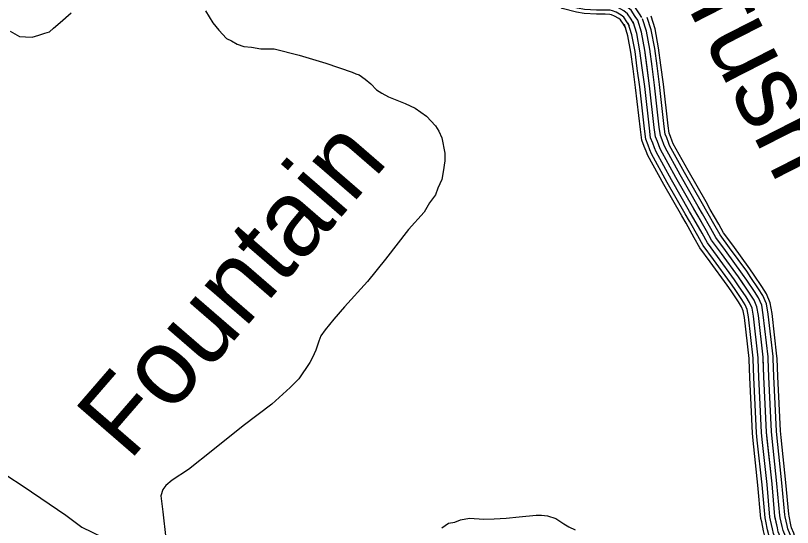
# Model space of a CAD drawing. Extents: x 1551132 to 1791609, y 378168 to 563823.
# Drawn here: x 1684674 to 1689511, y 420600 to 423787 of the extents above; entities that cross this region are included whole.
import ezdxf

# ---------------------------------------------------------------- set-up
doc = ezdxf.new("R2010")
doc.units = 0
for name, color, linetype in [('DESIGN - DRAINAGE - Bridges and Cross Drains Size Text', 7, 'Continuous'), ('DESIGN - TRANSPORTATION - Text', 7, 'Continuous'), ('SURVEY - PROPERTY - Owners', 7, 'Continuous'), ('SURVEY - TRANSPORTATION - Roads', 7, 'Continuous')]:
    doc.layers.add(name, color=color, linetype=linetype)

msp = doc.modelspace()

# ---------------------------------------------------------------- linework, layer by layer
at = {"layer": 'DESIGN - TRANSPORTATION - Text'}
for points in [[(1684639.463, 423689.785), (1684699.104, 423657.01), (1684735.086, 423654.56), (1684777.068, 423652.035), (1684819.242, 423665.535), (1684855.392, 423677.102), (1684885.508, 423686.744), (1684909.774, 423708.478), (1684952.198, 423743.995), (1685020.913, 423803.23)], [(1685855.36, 423816.956), (1685902.5, 423742.279), (1685939.974, 423695.753), (1685987.398, 423645.102), (1686017.239, 423630.718), (1686052.997, 423608.242), (1686094.837, 423593.709), (1686142.828, 423591.117), (1686200.718, 423580.383), (1686284.733, 423579.35), (1686440.346, 423541.382), (1686605.817, 423491.273), (1686769.222, 423435.188), (1686793.113, 423424.88), (1686813.046, 423418.621), (1686850.745, 423392.12), (1686886.402, 423361.645), (1686921.993, 423325.16), (1686953.767, 423304.743), (1686995.516, 423282.193), (1687099.047, 423238.858), (1687162.737, 423210.041)], [(1687162.737, 423210.041), (1687232.186, 423161.115), (1687289.501, 423100.33), (1687309.134, 423068.045), (1687328.65, 423025.753), (1687347.558, 422931.392), (1687346.991, 422883.341), (1687336.175, 422813.38), (1687327.617, 422765.421), (1687302.984, 422711.653), (1687288.509, 422671.785), (1687251.902, 422620.167), (1687217.211, 422562.515), (1687119.938, 422455.579), (1686977.741, 422271.091), (1686866.085, 422132.287), (1686722.197, 421973.858), (1686655.274, 421896.581), (1686600.491, 421831.171), (1686574.042, 421793.445), (1686561.642, 421759.552), (1686542.984, 421703.709), (1686522.443, 421657.908), (1686506.069, 421626.066), (1686436.87, 421524.788), (1686384.23, 421471.37), (1686268.966, 421366.65), (1686091.345, 421232.663), (1685901.516, 421080.809), (1685750.061, 420960.523), (1685649.255, 420893.671), (1685608.848, 420860.128), (1685590.565, 420836.319), (1685578.098, 420796.427), (1685590.956, 420698.141), (1685609.022, 420531.695)], [(1684625.187, 420918.338), (1684714.552, 420861.161), (1684831.666, 420781.609), (1684986.487, 420675.565), (1685085.668, 420602.246), (1685218.948, 420536.511)], [(1687328.365, 420596.581), (1687368.723, 420626.115), (1687408.822, 420633.632), (1687444.996, 420647.207), (1687501.145, 420658.524), (1687589.093, 420651.432), (1687653.125, 420652.649), (1687729.214, 420657.716), (1687809.346, 420666.741), (1687915.485, 420675.441), (1687947.509, 420677.05), (1687985.475, 420672.575), (1688037.299, 420655.916), (1688086.931, 420623.257), (1688118.705, 420602.839), (1688158.504, 420584.322)]]:
    msp.add_lwpolyline(points, dxfattribs=at)
at = {"layer": 'SURVEY - PROPERTY - Owners'}
for points in [[(1688548.13, 423757.531), (1688532.372, 423781.748), (1688506.764, 423820.107)], [(1689416.992, 420598.523), (1689401.734, 420668.808), (1689383.892, 420871.33), (1689349.327, 421194.231), (1689341.169, 421366.593), (1689332.994, 421536.948), (1689328.302, 421659.193), (1689299.07, 421919.933), (1689289.645, 421974.126), (1689272.062, 422014.394), (1689248.455, 422052.728), (1689175.54, 422159.747), (1689069.001, 422305.21), (1689007.835, 422388.053), (1688976.436, 422446.513), (1688897.838, 422583.642), (1688785.841, 422779.247), (1688689.618, 422952.635), (1688670.135, 423002.936), (1688658.452, 423033.12), (1688651.044, 423089.297), (1688621.82, 423350.037), (1688592.187, 423572.726), (1688571.354, 423683.137), (1688548.13, 423757.531)]]:
    msp.add_lwpolyline(points, dxfattribs=at)
at = {"layer": 'SURVEY - TRANSPORTATION - Roads'}
for points in [[(1688574.113, 423774.44), (1688558.255, 423798.807), (1688529.906, 423841.275), (1688496.215, 423868.384), (1688454.941, 423890.726), (1688418.358, 423907.251), (1688386.551, 423912.526), (1688348.435, 423914.218), (1688294.703, 423914.218), (1688226.788, 423918.36), (1688191.913, 423924.285), (1688120.174, 423943.594), (1688116.515, 423945.444)], [(1688522.147, 423740.622), (1688506.489, 423764.689), (1688483.623, 423798.94), (1688461.749, 423816.549), (1688427.391, 423835.141), (1688400.225, 423847.416), (1688380.084, 423850.758), (1688347.068, 423852.217), (1688292.819, 423852.217), (1688219.688, 423856.675), (1688178.63, 423863.65), (1688097.891, 423885.376), (1688088.533, 423890.109)], [(1688548.13, 423757.531), (1688532.372, 423781.748), (1688506.764, 423820.107), (1688478.982, 423842.466), (1688441.166, 423862.934), (1688409.292, 423877.334), (1688383.317, 423881.642), (1688347.751, 423883.217), (1688293.761, 423883.217), (1688223.238, 423887.517), (1688185.272, 423893.968), (1688109.032, 423914.485), (1688102.524, 423917.776)], [(1688474.607, 423709.688), (1688459.132, 423733.472), (1688441.283, 423760.206), (1688430.208, 423769.123), (1688402.184, 423784.29), (1688383.626, 423792.673), (1688374.168, 423794.24), (1688345.81, 423795.498), (1688291.086, 423795.498), (1688213.196, 423800.248), (1688166.489, 423808.182), (1688077.508, 423832.124), (1688062.933, 423839.499)], [(1688496.165, 423723.713), (1688480.607, 423747.622), (1688460.482, 423777.773), (1688444.508, 423790.623), (1688413.617, 423807.349), (1688391.15, 423817.491), (1688376.851, 423819.866), (1688346.376, 423821.216), (1688291.869, 423821.216), (1688216.138, 423825.832), (1688171.997, 423833.333), (1688086.749, 423856.275), (1688074.541, 423862.45)], [(1688548.13, 423757.531), (1688532.372, 423781.748), (1688506.764, 423820.107)], [(1688667.802, 423474.54), (1688653.419, 423582.568), (1688631.611, 423698.171), (1688607.312, 423776.006)], [(1688692.302, 423477.799), (1688677.835, 423586.493), (1688655.628, 423704.171), (1688630.903, 423783.373)], [(1688519.397, 423454.781), (1688505.556, 423558.792), (1688486.106, 423661.862), (1688464.399, 423731.388)], [(1688544.888, 423458.173), (1688530.955, 423562.884), (1688511.098, 423668.103), (1688488.948, 423739.055)], [(1688575.621, 423462.265), (1688561.571, 423567.801), (1688541.23, 423675.62), (1688518.539, 423748.289)], [(1689416.992, 420598.523), (1689401.734, 420668.808), (1689383.892, 420871.33), (1689349.327, 421194.231), (1689341.169, 421366.593), (1689332.994, 421536.948), (1689328.302, 421659.193), (1689299.07, 421919.933), (1689289.645, 421974.126), (1689272.062, 422014.394), (1689248.455, 422052.728), (1689175.54, 422159.747), (1689069.001, 422305.21), (1689007.835, 422388.053), (1688976.436, 422446.513), (1688897.838, 422583.642), (1688785.841, 422779.247), (1688689.618, 422952.635), (1688670.135, 423002.936), (1688658.452, 423033.12), (1688651.044, 423089.297), (1688621.82, 423350.037), (1688592.187, 423572.726), (1688571.354, 423683.137), (1688548.13, 423757.531)], [(1688606.345, 423466.357), (1688592.187, 423572.726), (1688571.354, 423683.137), (1688548.13, 423757.531)], [(1688637.07, 423470.448), (1688622.803, 423577.651), (1688601.479, 423690.654), (1688577.721, 423766.773)], [(1688599.62, 422942.118), (1688588.337, 422971.269), (1688572.862, 423011.245), (1688563.971, 423078.68), (1688534.755, 423339.361), (1688519.389, 423454.798)], [(1688623.603, 422951.41), (1688612.32, 422980.552), (1688597.954, 423017.661), (1688589.495, 423081.788), (1688560.28, 423342.495), (1688544.88, 423458.19)], [(1688652.511, 422962.602), (1688641.228, 422991.744), (1688628.203, 423025.387), (1688620.27, 423085.547), (1688591.046, 423346.262), (1688575.613, 423462.281)], [(1688681.418, 422973.794), (1688670.135, 423002.936), (1688658.452, 423033.12), (1688651.044, 423089.297), (1688621.82, 423350.037), (1688606.337, 423466.373)], [(1688710.326, 422984.986), (1688699.043, 423014.128), (1688688.701, 423040.854), (1688681.818, 423093.047), (1688652.594, 423353.812), (1688637.061, 423470.465)], [(1688739.234, 422996.178), (1688727.951, 423025.32), (1688718.951, 423048.579), (1688712.593, 423096.805), (1688683.36, 423357.579), (1688667.794, 423474.557)], [(1688762.283, 423005.103), (1688751, 423034.245), (1688743.067, 423054.746), (1688737.125, 423099.797), (1688707.893, 423360.587), (1688692.293, 423477.815)], [(1688999.719, 422580.258), (1688973.078, 422626.751), (1688861.381, 422821.831), (1688768.333, 422989.502), (1688762.283, 423005.128)], [(1688897.588, 422521.724), (1688870.939, 422568.233), (1688758.833, 422764.021), (1688661.477, 422939.451), (1688652.511, 422962.618)], [(1688924.487, 422537.141), (1688897.838, 422583.642), (1688785.841, 422779.247), (1688689.618, 422952.635), (1688681.418, 422973.81)], [(1688951.387, 422552.558), (1688924.737, 422599.051), (1688812.848, 422794.472), (1688717.759, 422965.818), (1688710.326, 422985.002)], [(1688978.278, 422567.966), (1688951.637, 422614.459), (1688839.848, 422809.698), (1688745.892, 422978.994), (1688739.234, 422996.203)], [(1688848.389, 422493.523), (1688821.731, 422540.041), (1688709.434, 422736.171), (1688609.995, 422915.334), (1688599.62, 422942.134)], [(1688870.697, 422506.315), (1688844.039, 422552.824), (1688731.834, 422748.796), (1688633.344, 422926.276), (1688623.603, 422951.418)], [(1689252.613, 422156.731), (1689226.18, 422195.532), (1689118.949, 422341.944), (1689060.351, 422421.304), (1689030.651, 422476.606), (1688978.269, 422567.991)], [(1689273.037, 422170.656), (1689246.371, 422209.799), (1689138.857, 422356.586), (1689081.284, 422434.563), (1689052.259, 422488.606), (1688999.711, 422580.283)], [(1689175.765, 422104.363), (1689150.215, 422141.855), (1689044.026, 422286.842), (1688981.578, 422371.428), (1688949.328, 422431.471), (1688897.588, 422521.74)], [(1689201.381, 422121.822), (1689175.54, 422159.747), (1689069.001, 422305.21), (1689007.835, 422388.053), (1688976.436, 422446.513), (1688924.479, 422537.157)], [(1689226.997, 422139.28), (1689200.864, 422177.64), (1689093.975, 422323.577), (1689034.093, 422404.679), (1689003.544, 422461.555), (1688951.37, 422552.574)], [(1689128.891, 422072.429), (1689103.891, 422109.121), (1688998.335, 422253.242), (1688933.537, 422341.01), (1688899.738, 422403.937), (1688848.381, 422493.531)], [(1689150.149, 422086.912), (1689124.899, 422123.963), (1689019.052, 422268.475), (1688955.32, 422354.803), (1688922.221, 422416.421), (1688870.689, 422506.323)], [(1689359.66, 421650.334), (1689359.235, 421661.518), (1689329.769, 421924.316), (1689319.544, 421983.11), (1689299.603, 422028.794), (1689274.479, 422069.595), (1689226.988, 422139.297)], [(1689390.643, 421651.518), (1689390.168, 421663.835), (1689360.477, 421928.708), (1689349.452, 421992.102), (1689327.136, 422043.195), (1689300.495, 422086.454), (1689252.613, 422156.747)], [(1689415.334, 421652.459), (1689414.834, 421665.685), (1689384.951, 421932.208), (1689373.293, 421999.268), (1689349.094, 422054.678), (1689321.245, 422099.904), (1689273.037, 422170.664)], [(1689266.729, 421646.784), (1689266.437, 421654.551), (1689237.663, 421911.158), (1689229.838, 421956.151), (1689216.989, 421985.593), (1689196.414, 422019.002), (1689150.132, 422086.929)], [(1689297.712, 421647.967), (1689297.37, 421656.868), (1689268.371, 421915.549), (1689259.746, 421965.142), (1689244.521, 421999.993), (1689222.43, 422035.861), (1689175.756, 422104.379)], [(1689328.686, 421649.151), (1689328.302, 421659.193), (1689299.07, 421919.933), (1689289.645, 421974.126), (1689272.062, 422014.394), (1689248.455, 422052.728), (1689201.372, 422121.838)], [(1689241.038, 421645.801), (1689240.771, 421652.626), (1689212.197, 421907.516), (1689205.039, 421948.692), (1689194.147, 421973.643), (1689174.831, 422005.01), (1689128.882, 422072.445)], [(1689292.428, 421143.279), (1689287.487, 421189.455), (1689279.237, 421363.643), (1689271.054, 421534.273), (1689266.729, 421646.792)], [(1689323.252, 421146.579), (1689318.402, 421191.847), (1689310.203, 421365.118), (1689302.02, 421535.606), (1689297.712, 421647.976)], [(1689354.077, 421149.879), (1689349.327, 421194.231), (1689341.169, 421366.593), (1689332.994, 421536.948), (1689328.686, 421649.167)], [(1689384.901, 421153.179), (1689380.251, 421196.614), (1689372.135, 421368.068), (1689363.968, 421538.29), (1689359.66, 421650.359)], [(1689415.725, 421156.48), (1689411.167, 421199.006), (1689403.101, 421369.544), (1689394.934, 421539.623), (1689390.643, 421651.543)], [(1689440.3, 421159.113), (1689435.825, 421200.906), (1689427.783, 421370.719), (1689419.625, 421540.69), (1689415.334, 421652.493)], [(1689266.862, 421140.537), (1689261.837, 421187.48), (1689253.554, 421362.418), (1689245.363, 421533.164), (1689241.038, 421645.801)], [(1689319.519, 420634.041), (1689314.844, 420655.608), (1689296.586, 420862.813), (1689266.854, 421140.554)], [(1689344.652, 420639.491), (1689340.318, 420659.475), (1689322.186, 420865.305), (1689292.42, 421143.296)], [(1689374.951, 420646.066), (1689371.026, 420664.142), (1689353.035, 420868.322), (1689323.244, 421146.596)], [(1689405.242, 420652.641), (1689401.734, 420668.808), (1689383.892, 420871.33), (1689354.068, 421149.896)], [(1689435.533, 420659.217), (1689432.441, 420673.475), (1689414.75, 420874.339), (1689384.893, 421153.196)], [(1689465.832, 420665.792), (1689463.149, 420678.142), (1689445.599, 420877.356), (1689415.717, 421156.496)], [(1689489.982, 420671.034), (1689487.632, 420681.859), (1689470.199, 420879.756), (1689440.291, 421159.13)], [(1689409.792, 420155.57), (1689409.125, 420162.937), (1689391.475, 420354.467), (1689381.476, 420416.868), (1689369.634, 420459.195), (1689355.643, 420504.629), (1689338.652, 420546.255), (1689331.294, 420579.823), (1689319.527, 420634.049)], [(1689435.408, 420157.903), (1689434.733, 420165.279), (1689417, 420357.684), (1689406.633, 420422.385), (1689394.309, 420466.445), (1689379.884, 420513.288), (1689363.301, 420553.922), (1689356.418, 420585.306), (1689344.652, 420639.508)], [(1689466.274, 420160.712), (1689465.607, 420168.112), (1689447.774, 420361.559), (1689436.958, 420429.036), (1689424.058, 420475.178), (1689409.1, 420523.73), (1689393.009, 420563.172), (1689386.701, 420591.915), (1689374.951, 420646.083)], [(1689497.148, 420163.52), (1689496.473, 420170.937), (1689478.548, 420365.442), (1689467.29, 420435.686), (1689453.799, 420483.92), (1689438.324, 420534.172), (1689422.716, 420572.414), (1689416.992, 420598.523), (1689405.242, 420652.658)], [(1689528.022, 420166.329), (1689527.339, 420173.762), (1689509.323, 420369.326), (1689497.623, 420442.336), (1689483.54, 420492.662), (1689467.549, 420544.614), (1689452.424, 420581.656), (1689447.283, 420605.132), (1689435.533, 420659.233)], [(1689558.888, 420169.137), (1689558.213, 420176.596), (1689540.097, 420373.201), (1689527.947, 420448.986), (1689513.289, 420501.396), (1689496.765, 420555.056), (1689482.132, 420590.906), (1689477.565, 420611.74), (1689465.832, 420665.808)], [(1689583.504, 420171.379), (1689582.829, 420178.846), (1689564.63, 420376.293), (1689552.13, 420454.286), (1689537.005, 420508.363), (1689520.064, 420563.372), (1689505.823, 420598.273), (1689501.715, 420617.007), (1689489.982, 420671.05)]]:
    msp.add_lwpolyline(points, dxfattribs=at)

# ---------------------------------------------------------------- texts
at = {"layer": 'DESIGN - DRAINAGE - Bridges and Cross Drains Size Text'}
for s, height, rotation, p in [('Brush', 475.0074, 297.048089, (1688666.686, 424210.676)), ('Fountain', 475.0026, 49.106789, (1685381.661, 421007.474))]:
    msp.add_text(s, height=height, rotation=rotation, dxfattribs=at).set_placement(p)

doc.saveas('drawing.dxf')
